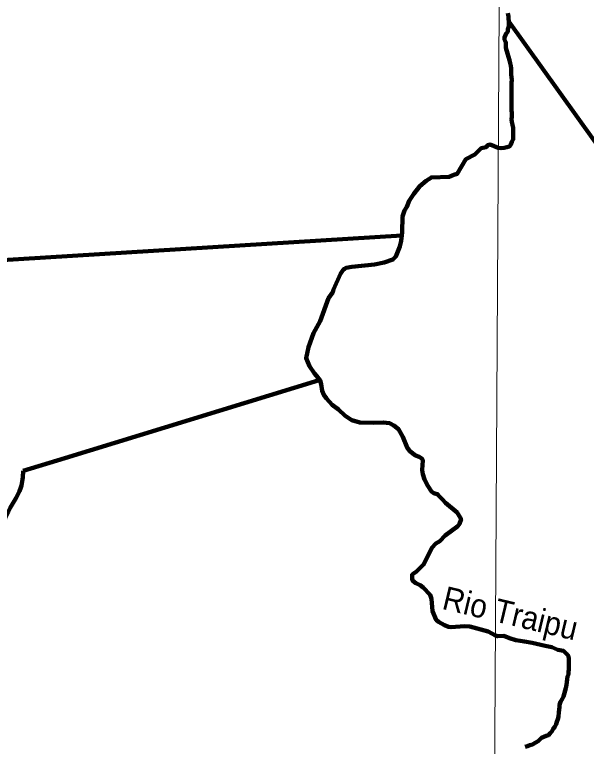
# Model space of a CAD drawing. Extents: x 553962 to 842807, y 8883888 to 9032388.
# Drawn here: x 709060 to 721270, y 8907189 to 8922817 of the extents above; entities that cross this region are included whole.
import ezdxf
from ezdxf.enums import TextEntityAlignment as Align

# ---------------------------------------------------------------- set-up
doc = ezdxf.new("R2010")
doc.units = 0
doc.header["$LTSCALE"] = 200
for name, color, linetype, lineweight in [('1', 7, 'Continuous', 13), ('24', 7, 'Continuous', 25), ('53', 7, 'Continuous', 106), ('9', 7, 'Continuous', 90)]:
    doc.layers.add(name, color=color, linetype=linetype, lineweight=lineweight)
doc.layers.add('49', color=7, linetype='Continuous')

msp = doc.modelspace()

# ---------------------------------------------------------------- linework, layer by layer
at = {"layer": '1'}
msp.add_lwpolyline([(719978.9, 9023574.5), (719561.6, 8949232.2), (719215.6, 8890710.6)], dxfattribs=at)
at = {"layer": '24', "lineweight": 53}
for points in [[(719593.3, 8922845.5), (719608.1, 8922779.2), (719607.8, 8922728.2), (719612.5, 8922677.3), (719617.2, 8922621.2), (719616.8, 8922565.2), (719596.1, 8922509.3), (719590.6, 8922448.2), (719555.4, 8922413.6), (719520.2, 8922331.3), (719524.1, 8922280.4), (719553.5, 8922224.3), (719553.1, 8922173.4), (719552.7, 8922107.2), (719587.5, 8921989.8), (719627.2, 8921846.9), (719642, 8921780.6), (719656.8, 8921724.4), (719661.5, 8921663.3), (719661, 8921586.9), (719665.7, 8921535.9), (719670.4, 8921479.9), (719675.1, 8921423.8), (719674.7, 8921357.6), (719674.3, 8921301.6), (719673.9, 8921240.4), (719673.5, 8921184.4), (719673.1, 8921123.3), (719672.6, 8921057.1), (719672.1, 8920985.7), (719671.7, 8920929.7), (719671.3, 8920863.5), (719670.7, 8920782), (719675.3, 8920705.6), (719674.8, 8920644.4), (719674.4, 8920578.2), (719679.1, 8920527.2), (719693.9, 8920460.9), (719703.7, 8920399.8), (719708.3, 8920328.4), (719707.9, 8920272.4), (719707.5, 8920211.2), (719707.1, 8920155.2), (719681.3, 8920099.3), (719660.5, 8920043.4), (719629.7, 8920002.9), (719573.7, 8919982.9), (719517.6, 8919973.1), (719446.4, 8919968.4), (719388, 8919968.8)], [(719388, 8919968.8), (719217, 8920039.9), (719168.4, 8920030.7), (719126.8, 8919983.7), (719021.9, 8919963.8), (718888.7, 8919829.8), (718888.7, 8919829.8)], [(718888.7, 8919829.8), (718698.9, 8919728.1), (718508.1, 8919414.8), (718441.7, 8919396.1), (718342.3, 8919352.7), (717962.6, 8919341.8), (717850.2, 8919266.6), (717715.4, 8919155.6), (717584.3, 8918993), (717484.9, 8918843.2), (717433.5, 8918714), (717386.5, 8918633.6), (717343.6, 8918502.1), (717334.1, 8918168.6), (717316.4, 8917983.3), (717287.5, 8917863.5), (717202.1, 8917652.5), (717139.9, 8917584.2), (716949.9, 8917526.3), (716744.6, 8917482.9), (716262.7, 8917433.2), (716138.9, 8917405.7), (716105.4, 8917390.9), (716076.8, 8917365.2), (716021.3, 8917281.8), (715870.4, 8916945.9), (715855.1, 8916891.8), (715765.5, 8916761), (715585.2, 8916273.3), (715439.9, 8916014.5), (715332.6, 8915712.1), (715285.6, 8915483), (715360.4, 8915309.1), (715466.5, 8915151.7), (715544.8, 8915057.8), (715568.8, 8915033.9), (715582.8, 8914999.5)], [(715582.8, 8914999.5), (715607.3, 8914926.5), (715630.8, 8914782.1), (715664.2, 8914698.4), (715720.4, 8914621.3), (715841.4, 8914484.8), (715976.3, 8914382.9), (716121.9, 8914251.7), (716262.7, 8914158.2), (716430.6, 8914102.4), (716723.3, 8914098.2), (716931, 8914106.3), (717067.3, 8914089.8), (717160, 8914040), (717258.6, 8913960.8), (717350.2, 8913798.9), (717444.9, 8913569.6), (717500.7, 8913495.3), (717620.4, 8913403.7), (717696.9, 8913374.6), (717753.4, 8913338.3), (717771.3, 8913315.3), (717779.7, 8913284.7), (717767.4, 8913198.7), (717765.2, 8913088.6), (717776, 8913003.3), (717816.4, 8912891.5), (717881.6, 8912752), (717959.7, 8912633.8), (718012.2, 8912595.1), (718103.9, 8912566), (718108.4, 8912552.9), (718200.6, 8912462.7), (718263.8, 8912388), (718510.9, 8912180.7), (718595.9, 8912042.5), (718559.6, 8911942), (718525.1, 8911895.3), (718256.7, 8911695.7), (718139.8, 8911569.1), (718058.8, 8911518.2), (717971, 8911425.9), (717799.8, 8911079.5), (717637.2, 8910919.9), (717559.9, 8910863.9), (717548.7, 8910844.9), (717546.6, 8910765.8), (717564.2, 8910723.9), (717629.5, 8910673.2), (717717.9, 8910632.5), (717786.1, 8910583.9), (717932.5, 8910426.1), (717961.9, 8910338.5), (717987.1, 8910076.6), (718063.3, 8909892.7), (718110.2, 8909851.7), (718240.9, 8909774.5), (718323.8, 8909744.9), (718380.9, 8909735.3), (718665.9, 8909753.1), (718783.6, 8909747.4), (719169.5, 8909639.4), (719326.4, 8909556.3)], [(719326.4, 8909556.3), (719371.3, 8909542.5), (719371.3, 8909542.5), (719504.5, 8909548.1), (719504.5, 8909548.1), (719504.5, 8909548.1), (719626.5, 8909498.2)], [(719626.5, 8909498.2), (719765.2, 8909453.8), (719765.2, 8909453.8), (719765.2, 8909453.8), (719765.2, 8909453.8), (719948.4, 8909426.1), (719948.4, 8909426.1), (719948.4, 8909426.1), (720114.8, 8909398.4), (720114.8, 8909398.4), (720114.8, 8909398.4), (720392.3, 8909337.4), (720392.3, 8909337.4), (720392.3, 8909337.4), (720392.3, 8909337.4), (720531, 8909309.6), (720531, 8909309.6), (720531, 8909309.6), (720664.2, 8909248.6), (720780.7, 8909226.5), (720848.9, 8909167.8), (720879.1, 8909126.9), (720899.1, 8909075.8), (720898.7, 8909024.9), (720898.3, 8908963.8), (720892.8, 8908897.6), (720892.3, 8908831.3), (720886.9, 8908780.4), (720886.5, 8908724.4), (720865.8, 8908678.7), (720860.4, 8908622.7), (720854.9, 8908561.6), (720844.3, 8908500.6), (720828.6, 8908434.4), (720818, 8908383.6), (720797.2, 8908307.3), (720781.6, 8908256.4), (720750.7, 8908200.6), (720714.6, 8908139.7), (720699, 8908078.7), (720693.5, 8908027.8), (720680.1, 8907917.9)], [(720680.1, 8907917.9), (720671.8, 8907819.1), (720661.2, 8907768.2), (720640.5, 8907712.3), (720624.9, 8907661.5), (720594, 8907605.6), (720558.1, 8907560), (720532.3, 8907509.3), (720496.4, 8907468.7), (720460.5, 8907428.2), (720409.6, 8907413.3), (720363.7, 8907393.2), (720312.7, 8907373.1), (720276.8, 8907337.7), (720241, 8907302.3), (720179.7, 8907267), (720118.4, 8907231.8), (720062.3, 8907216.8), (720016.4, 8907196.8), (719965.5, 8907181.8)]]:
    msp.add_lwpolyline(points, dxfattribs=at)
at = {"layer": '53'}
for points in [[(719593.3, 8922845.5), (719608.1, 8922779.2), (719607.8, 8922728.2), (719612.5, 8922677.3), (719617.2, 8922621.2), (719616.8, 8922565.2), (719596.1, 8922509.3), (719590.6, 8922448.2), (719555.4, 8922413.6), (719520.2, 8922331.3), (719524.1, 8922280.4), (719553.5, 8922224.3), (719553.1, 8922173.4), (719552.7, 8922107.2), (719587.5, 8921989.8), (719627.2, 8921846.9), (719642, 8921780.6), (719656.8, 8921724.4), (719661.5, 8921663.3), (719661, 8921586.9), (719665.7, 8921535.9), (719670.4, 8921479.9), (719675.1, 8921423.8), (719674.7, 8921357.6), (719674.3, 8921301.6), (719673.9, 8921240.4), (719673.5, 8921184.4), (719673.1, 8921123.3), (719672.6, 8921057.1), (719672.1, 8920985.7), (719671.7, 8920929.7), (719671.3, 8920863.5), (719670.7, 8920782), (719675.3, 8920705.6), (719674.8, 8920644.4), (719674.4, 8920578.2), (719679.1, 8920527.2), (719693.9, 8920460.9), (719703.7, 8920399.8), (719708.3, 8920328.4), (719707.9, 8920272.4), (719707.5, 8920211.2), (719707.1, 8920155.2), (719681.3, 8920099.3), (719660.5, 8920043.4), (719629.7, 8920002.9), (719573.7, 8919982.9), (719517.6, 8919973.1), (719446.4, 8919968.4), (719388, 8919968.8)], [(719593.3, 8922845.5), (719608.1, 8922779.2), (719607.8, 8922728.2), (719612.5, 8922677.3), (719617.2, 8922621.2), (719616.8, 8922565.2), (719596.1, 8922509.3), (719590.6, 8922448.2), (719555.4, 8922413.6), (719520.2, 8922331.3), (719524.1, 8922280.4), (719553.5, 8922224.3), (719553.1, 8922173.4), (719552.7, 8922107.2), (719587.5, 8921989.8), (719627.2, 8921846.9), (719642, 8921780.6), (719656.8, 8921724.4), (719661.5, 8921663.3), (719661, 8921586.9), (719665.7, 8921535.9), (719670.4, 8921479.9), (719675.1, 8921423.8), (719674.7, 8921357.6), (719674.3, 8921301.6), (719673.9, 8921240.4), (719673.5, 8921184.4), (719673.1, 8921123.3), (719672.6, 8921057.1), (719672.1, 8920985.7), (719671.7, 8920929.7), (719671.3, 8920863.5), (719670.7, 8920782), (719675.3, 8920705.6), (719674.8, 8920644.4), (719674.4, 8920578.2), (719679.1, 8920527.2), (719693.9, 8920460.9), (719703.7, 8920399.8), (719708.3, 8920328.4), (719707.9, 8920272.4), (719707.5, 8920211.2), (719707.1, 8920155.2), (719681.3, 8920099.3), (719660.5, 8920043.4), (719629.7, 8920002.9), (719573.7, 8919982.9), (719517.6, 8919973.1), (719446.4, 8919968.4), (719388, 8919968.8)], [(719593.3, 8922845.5), (719608.1, 8922779.2), (719607.8, 8922728.2), (719612.5, 8922677.3), (719617.2, 8922621.2), (719616.8, 8922565.2), (719596.1, 8922509.3), (719590.6, 8922448.2), (719555.4, 8922413.6), (719520.2, 8922331.3), (719524.1, 8922280.4), (719553.5, 8922224.3), (719553.1, 8922173.4), (719552.7, 8922107.2), (719587.5, 8921989.8), (719627.2, 8921846.9), (719642, 8921780.6), (719656.8, 8921724.4), (719661.5, 8921663.3), (719661, 8921586.9), (719665.7, 8921535.9), (719670.4, 8921479.9), (719675.1, 8921423.8), (719674.7, 8921357.6), (719674.3, 8921301.6), (719673.9, 8921240.4), (719673.5, 8921184.4), (719673.1, 8921123.3), (719672.6, 8921057.1), (719672.1, 8920985.7), (719671.7, 8920929.7), (719671.3, 8920863.5), (719670.7, 8920782), (719675.3, 8920705.6), (719674.8, 8920644.4), (719674.4, 8920578.2), (719679.1, 8920527.2), (719693.9, 8920460.9), (719703.7, 8920399.8), (719708.3, 8920328.4), (719707.9, 8920272.4), (719707.5, 8920211.2), (719707.1, 8920155.2), (719681.3, 8920099.3), (719660.5, 8920043.4), (719629.7, 8920002.9), (719573.7, 8919982.9), (719517.6, 8919973.1), (719446.4, 8919968.4), (719388, 8919968.8)], [(719388, 8919968.8), (719217, 8920039.9), (719168.4, 8920030.7), (719126.8, 8919983.7), (719021.9, 8919963.8), (718888.7, 8919829.8), (718888.7, 8919829.8)], [(719388, 8919968.8), (719217, 8920039.9), (719168.4, 8920030.7), (719126.8, 8919983.7), (719021.9, 8919963.8), (718888.7, 8919829.8), (718888.7, 8919829.8)], [(719388, 8919968.8), (719217, 8920039.9), (719168.4, 8920030.7), (719126.8, 8919983.7), (719021.9, 8919963.8), (718888.7, 8919829.8), (718888.7, 8919829.8)], [(718888.7, 8919829.8), (718698.9, 8919728.1), (718508.1, 8919414.8), (718441.7, 8919396.1), (718342.3, 8919352.7), (717962.6, 8919341.8), (717850.2, 8919266.6), (717715.4, 8919155.6), (717584.3, 8918993), (717484.9, 8918843.2), (717433.5, 8918714), (717386.5, 8918633.6), (717343.6, 8918502.1), (717334.1, 8918168.6), (717316.4, 8917983.3), (717287.5, 8917863.5), (717202.1, 8917652.5), (717139.9, 8917584.2), (716949.9, 8917526.3), (716744.6, 8917482.9), (716262.7, 8917433.2), (716138.9, 8917405.7), (716105.4, 8917390.9), (716076.8, 8917365.2), (716021.3, 8917281.8), (715870.4, 8916945.9), (715855.1, 8916891.8), (715765.5, 8916761), (715585.2, 8916273.3), (715439.9, 8916014.5), (715332.6, 8915712.1), (715285.6, 8915483), (715360.4, 8915309.1), (715466.5, 8915151.7), (715544.8, 8915057.8), (715568.8, 8915033.9), (715582.8, 8914999.5)], [(718888.7, 8919829.8), (718698.9, 8919728.1), (718508.1, 8919414.8), (718441.7, 8919396.1), (718342.3, 8919352.7), (717962.6, 8919341.8), (717850.2, 8919266.6), (717715.4, 8919155.6), (717584.3, 8918993), (717484.9, 8918843.2), (717433.5, 8918714), (717386.5, 8918633.6), (717343.6, 8918502.1), (717334.1, 8918168.6), (717316.4, 8917983.3), (717287.5, 8917863.5), (717202.1, 8917652.5), (717139.9, 8917584.2), (716949.9, 8917526.3), (716744.6, 8917482.9), (716262.7, 8917433.2), (716138.9, 8917405.7), (716105.4, 8917390.9), (716076.8, 8917365.2), (716021.3, 8917281.8), (715870.4, 8916945.9), (715855.1, 8916891.8), (715765.5, 8916761), (715585.2, 8916273.3), (715439.9, 8916014.5), (715332.6, 8915712.1), (715285.6, 8915483), (715360.4, 8915309.1), (715466.5, 8915151.7), (715544.8, 8915057.8), (715568.8, 8915033.9), (715582.8, 8914999.5)], [(718888.7, 8919829.8), (718698.9, 8919728.1), (718508.1, 8919414.8), (718441.7, 8919396.1), (718342.3, 8919352.7), (717962.6, 8919341.8), (717850.2, 8919266.6), (717715.4, 8919155.6), (717584.3, 8918993), (717484.9, 8918843.2), (717433.5, 8918714), (717386.5, 8918633.6), (717343.6, 8918502.1), (717334.1, 8918168.6), (717316.4, 8917983.3), (717287.5, 8917863.5), (717202.1, 8917652.5), (717139.9, 8917584.2), (716949.9, 8917526.3), (716744.6, 8917482.9), (716262.7, 8917433.2), (716138.9, 8917405.7), (716105.4, 8917390.9), (716076.8, 8917365.2), (716021.3, 8917281.8), (715870.4, 8916945.9), (715855.1, 8916891.8), (715765.5, 8916761), (715585.2, 8916273.3), (715439.9, 8916014.5), (715332.6, 8915712.1), (715285.6, 8915483), (715360.4, 8915309.1), (715466.5, 8915151.7), (715544.8, 8915057.8), (715568.8, 8915033.9), (715582.8, 8914999.5)], [(715582.8, 8914999.5), (715607.3, 8914926.5), (715630.8, 8914782.1), (715664.2, 8914698.4), (715720.4, 8914621.3), (715841.4, 8914484.8), (715976.3, 8914382.9), (716121.9, 8914251.7), (716262.7, 8914158.2), (716430.6, 8914102.4), (716723.3, 8914098.2), (716931, 8914106.3), (717067.3, 8914089.8), (717160, 8914040), (717258.6, 8913960.8), (717350.2, 8913798.9), (717444.9, 8913569.6), (717500.7, 8913495.3), (717620.4, 8913403.7), (717696.9, 8913374.6), (717753.4, 8913338.3), (717771.3, 8913315.3), (717779.7, 8913284.7), (717767.4, 8913198.7), (717765.2, 8913088.6), (717776, 8913003.3), (717816.4, 8912891.5), (717881.6, 8912752), (717959.7, 8912633.8), (718012.2, 8912595.1), (718103.9, 8912566), (718108.4, 8912552.9), (718200.6, 8912462.7), (718263.8, 8912388), (718510.9, 8912180.7), (718595.9, 8912042.5), (718559.6, 8911942), (718525.1, 8911895.3), (718256.7, 8911695.7), (718139.8, 8911569.1), (718058.8, 8911518.2), (717971, 8911425.9), (717799.8, 8911079.5), (717637.2, 8910919.9), (717559.9, 8910863.9), (717548.7, 8910844.9), (717546.6, 8910765.8), (717564.2, 8910723.9), (717629.5, 8910673.2), (717717.9, 8910632.5), (717786.1, 8910583.9), (717932.5, 8910426.1), (717961.9, 8910338.5), (717987.1, 8910076.6), (718063.3, 8909892.7), (718110.2, 8909851.7), (718240.9, 8909774.5), (718323.8, 8909744.9), (718380.9, 8909735.3), (718665.9, 8909753.1), (718783.6, 8909747.4), (719169.5, 8909639.4), (719326.4, 8909556.3)], [(715582.8, 8914999.5), (715607.3, 8914926.5), (715630.8, 8914782.1), (715664.2, 8914698.4), (715720.4, 8914621.3), (715841.4, 8914484.8), (715976.3, 8914382.9), (716121.9, 8914251.7), (716262.7, 8914158.2), (716430.6, 8914102.4), (716723.3, 8914098.2), (716931, 8914106.3), (717067.3, 8914089.8), (717160, 8914040), (717258.6, 8913960.8), (717350.2, 8913798.9), (717444.9, 8913569.6), (717500.7, 8913495.3), (717620.4, 8913403.7), (717696.9, 8913374.6), (717753.4, 8913338.3), (717771.3, 8913315.3), (717779.7, 8913284.7), (717767.4, 8913198.7), (717765.2, 8913088.6), (717776, 8913003.3), (717816.4, 8912891.5), (717881.6, 8912752), (717959.7, 8912633.8), (718012.2, 8912595.1), (718103.9, 8912566), (718108.4, 8912552.9), (718200.6, 8912462.7), (718263.8, 8912388), (718510.9, 8912180.7), (718595.9, 8912042.5), (718559.6, 8911942), (718525.1, 8911895.3), (718256.7, 8911695.7), (718139.8, 8911569.1), (718058.8, 8911518.2), (717971, 8911425.9), (717799.8, 8911079.5), (717637.2, 8910919.9), (717559.9, 8910863.9), (717548.7, 8910844.9), (717546.6, 8910765.8), (717564.2, 8910723.9), (717629.5, 8910673.2), (717717.9, 8910632.5), (717786.1, 8910583.9), (717932.5, 8910426.1), (717961.9, 8910338.5), (717987.1, 8910076.6), (718063.3, 8909892.7), (718110.2, 8909851.7), (718240.9, 8909774.5), (718323.8, 8909744.9), (718380.9, 8909735.3), (718665.9, 8909753.1), (718783.6, 8909747.4), (719169.5, 8909639.4), (719326.4, 8909556.3)], [(715582.8, 8914999.5), (715607.3, 8914926.5), (715630.8, 8914782.1), (715664.2, 8914698.4), (715720.4, 8914621.3), (715841.4, 8914484.8), (715976.3, 8914382.9), (716121.9, 8914251.7), (716262.7, 8914158.2), (716430.6, 8914102.4), (716723.3, 8914098.2), (716931, 8914106.3), (717067.3, 8914089.8), (717160, 8914040), (717258.6, 8913960.8), (717350.2, 8913798.9), (717444.9, 8913569.6), (717500.7, 8913495.3), (717620.4, 8913403.7), (717696.9, 8913374.6), (717753.4, 8913338.3), (717771.3, 8913315.3), (717779.7, 8913284.7), (717767.4, 8913198.7), (717765.2, 8913088.6), (717776, 8913003.3), (717816.4, 8912891.5), (717881.6, 8912752), (717959.7, 8912633.8), (718012.2, 8912595.1), (718103.9, 8912566), (718108.4, 8912552.9), (718200.6, 8912462.7), (718263.8, 8912388), (718510.9, 8912180.7), (718595.9, 8912042.5), (718559.6, 8911942), (718525.1, 8911895.3), (718256.7, 8911695.7), (718139.8, 8911569.1), (718058.8, 8911518.2), (717971, 8911425.9), (717799.8, 8911079.5), (717637.2, 8910919.9), (717559.9, 8910863.9), (717548.7, 8910844.9), (717546.6, 8910765.8), (717564.2, 8910723.9), (717629.5, 8910673.2), (717717.9, 8910632.5), (717786.1, 8910583.9), (717932.5, 8910426.1), (717961.9, 8910338.5), (717987.1, 8910076.6), (718063.3, 8909892.7), (718110.2, 8909851.7), (718240.9, 8909774.5), (718323.8, 8909744.9), (718380.9, 8909735.3), (718665.9, 8909753.1), (718783.6, 8909747.4), (719169.5, 8909639.4), (719326.4, 8909556.3)], [(719326.4, 8909556.3), (719371.3, 8909542.5), (719371.3, 8909542.5), (719504.5, 8909548.1), (719504.5, 8909548.1), (719504.5, 8909548.1), (719626.5, 8909498.2)], [(719326.4, 8909556.3), (719371.3, 8909542.5), (719371.3, 8909542.5), (719504.5, 8909548.1), (719504.5, 8909548.1), (719504.5, 8909548.1), (719626.5, 8909498.2)], [(719326.4, 8909556.3), (719371.3, 8909542.5), (719371.3, 8909542.5), (719504.5, 8909548.1), (719504.5, 8909548.1), (719504.5, 8909548.1), (719626.5, 8909498.2)], [(719626.5, 8909498.2), (719765.2, 8909453.8), (719765.2, 8909453.8), (719765.2, 8909453.8), (719765.2, 8909453.8), (719948.4, 8909426.1), (719948.4, 8909426.1), (719948.4, 8909426.1), (720114.8, 8909398.4), (720114.8, 8909398.4), (720114.8, 8909398.4), (720392.3, 8909337.4), (720392.3, 8909337.4), (720392.3, 8909337.4), (720392.3, 8909337.4), (720531, 8909309.6), (720531, 8909309.6), (720531, 8909309.6), (720664.2, 8909248.6), (720780.7, 8909226.5), (720848.9, 8909167.8), (720879.1, 8909126.9), (720899.1, 8909075.8), (720898.7, 8909024.9), (720898.3, 8908963.8), (720892.8, 8908897.6), (720892.3, 8908831.3), (720886.9, 8908780.4), (720886.5, 8908724.4), (720865.8, 8908678.7), (720860.4, 8908622.7), (720854.9, 8908561.6), (720844.3, 8908500.6), (720828.6, 8908434.4), (720818, 8908383.6), (720797.2, 8908307.3), (720781.6, 8908256.4), (720750.7, 8908200.6), (720714.6, 8908139.7), (720699, 8908078.7), (720693.5, 8908027.8), (720680.1, 8907917.9)], [(719626.5, 8909498.2), (719765.2, 8909453.8), (719765.2, 8909453.8), (719765.2, 8909453.8), (719765.2, 8909453.8), (719948.4, 8909426.1), (719948.4, 8909426.1), (719948.4, 8909426.1), (720114.8, 8909398.4), (720114.8, 8909398.4), (720114.8, 8909398.4), (720392.3, 8909337.4), (720392.3, 8909337.4), (720392.3, 8909337.4), (720392.3, 8909337.4), (720531, 8909309.6), (720531, 8909309.6), (720531, 8909309.6), (720664.2, 8909248.6), (720780.7, 8909226.5), (720848.9, 8909167.8), (720879.1, 8909126.9), (720899.1, 8909075.8), (720898.7, 8909024.9), (720898.3, 8908963.8), (720892.8, 8908897.6), (720892.3, 8908831.3), (720886.9, 8908780.4), (720886.5, 8908724.4), (720865.8, 8908678.7), (720860.4, 8908622.7), (720854.9, 8908561.6), (720844.3, 8908500.6), (720828.6, 8908434.4), (720818, 8908383.6), (720797.2, 8908307.3), (720781.6, 8908256.4), (720750.7, 8908200.6), (720714.6, 8908139.7), (720699, 8908078.7), (720693.5, 8908027.8), (720680.1, 8907917.9)], [(719626.5, 8909498.2), (719765.2, 8909453.8), (719765.2, 8909453.8), (719765.2, 8909453.8), (719765.2, 8909453.8), (719948.4, 8909426.1), (719948.4, 8909426.1), (719948.4, 8909426.1), (720114.8, 8909398.4), (720114.8, 8909398.4), (720114.8, 8909398.4), (720392.3, 8909337.4), (720392.3, 8909337.4), (720392.3, 8909337.4), (720392.3, 8909337.4), (720531, 8909309.6), (720531, 8909309.6), (720531, 8909309.6), (720664.2, 8909248.6), (720780.7, 8909226.5), (720848.9, 8909167.8), (720879.1, 8909126.9), (720899.1, 8909075.8), (720898.7, 8909024.9), (720898.3, 8908963.8), (720892.8, 8908897.6), (720892.3, 8908831.3), (720886.9, 8908780.4), (720886.5, 8908724.4), (720865.8, 8908678.7), (720860.4, 8908622.7), (720854.9, 8908561.6), (720844.3, 8908500.6), (720828.6, 8908434.4), (720818, 8908383.6), (720797.2, 8908307.3), (720781.6, 8908256.4), (720750.7, 8908200.6), (720714.6, 8908139.7), (720699, 8908078.7), (720693.5, 8908027.8), (720680.1, 8907917.9)], [(720680.1, 8907917.9), (720671.8, 8907819.1), (720661.2, 8907768.2), (720640.5, 8907712.3), (720624.9, 8907661.5), (720594, 8907605.6), (720558.1, 8907560), (720532.3, 8907509.3), (720496.4, 8907468.7), (720460.5, 8907428.2), (720409.6, 8907413.3), (720363.7, 8907393.2), (720312.7, 8907373.1), (720276.8, 8907337.7), (720241, 8907302.3), (720179.7, 8907267), (720118.4, 8907231.8), (720062.3, 8907216.8), (720016.4, 8907196.8), (719965.5, 8907181.8)], [(720680.1, 8907917.9), (720671.8, 8907819.1), (720661.2, 8907768.2), (720640.5, 8907712.3), (720624.9, 8907661.5), (720594, 8907605.6), (720558.1, 8907560), (720532.3, 8907509.3), (720496.4, 8907468.7), (720460.5, 8907428.2), (720409.6, 8907413.3), (720363.7, 8907393.2), (720312.7, 8907373.1), (720276.8, 8907337.7), (720241, 8907302.3), (720179.7, 8907267), (720118.4, 8907231.8), (720062.3, 8907216.8), (720016.4, 8907196.8), (719965.5, 8907181.8)], [(720680.1, 8907917.9), (720671.8, 8907819.1), (720661.2, 8907768.2), (720640.5, 8907712.3), (720624.9, 8907661.5), (720594, 8907605.6), (720558.1, 8907560), (720532.3, 8907509.3), (720496.4, 8907468.7), (720460.5, 8907428.2), (720409.6, 8907413.3), (720363.7, 8907393.2), (720312.7, 8907373.1), (720276.8, 8907337.7), (720241, 8907302.3), (720179.7, 8907267), (720118.4, 8907231.8), (720062.3, 8907216.8), (720016.4, 8907196.8), (719965.5, 8907181.8)]]:
    msp.add_lwpolyline(points, dxfattribs=at)
at = {"layer": '9'}
for p, q in [((702263.2, 8917164.2), (717332.2, 8918103.3)), ((710134.6, 8913345.1), (715561.4, 8915010.8)), ((709242.2, 8913071.2), (710135.7, 8913345.4))]:
    msp.add_line(p, q, dxfattribs=at)
for points in [[(719593.3, 8922845.5), (719608.1, 8922779.2), (719607.8, 8922728.2), (719612.5, 8922677.3), (719617.2, 8922621.2), (719616.8, 8922565.2), (719596.1, 8922509.3), (719590.6, 8922448.2), (719555.4, 8922413.6), (719520.2, 8922331.3), (719524.1, 8922280.4), (719553.5, 8922224.3), (719553.1, 8922173.4), (719552.7, 8922107.2), (719587.5, 8921989.8), (719627.2, 8921846.9), (719642, 8921780.6), (719656.8, 8921724.4), (719661.5, 8921663.3), (719661, 8921586.9), (719665.7, 8921535.9), (719670.4, 8921479.9), (719675.1, 8921423.8), (719674.7, 8921357.6), (719674.3, 8921301.6), (719673.9, 8921240.4), (719673.5, 8921184.4), (719673.1, 8921123.3), (719672.6, 8921057.1), (719672.1, 8920985.7), (719671.7, 8920929.7), (719671.3, 8920863.5), (719670.7, 8920782), (719675.3, 8920705.6), (719674.8, 8920644.4), (719674.4, 8920578.2), (719679.1, 8920527.2), (719693.9, 8920460.9), (719703.7, 8920399.8), (719708.3, 8920328.4), (719707.9, 8920272.4), (719707.5, 8920211.2), (719707.1, 8920155.2), (719681.3, 8920099.3), (719660.5, 8920043.4), (719629.7, 8920002.9), (719573.7, 8919982.9), (719517.6, 8919973.1), (719446.4, 8919968.4), (719388, 8919968.8)], [(741371.9, 8898310.2), (736775.3, 8899194.4), (730163.4, 8902976.8), (725291.2, 8902898), (725401.2, 8914588.3), (719613.1, 8922670.1)], [(719388, 8919968.8), (719217, 8920039.9), (719168.4, 8920030.7), (719126.8, 8919983.7), (719021.9, 8919963.8), (718888.7, 8919829.8), (718888.7, 8919829.8)], [(718888.7, 8919829.8), (718698.9, 8919728.1), (718508.1, 8919414.8), (718441.7, 8919396.1), (718342.3, 8919352.7), (717962.6, 8919341.8), (717850.2, 8919266.6), (717715.4, 8919155.6), (717584.3, 8918993), (717484.9, 8918843.2), (717433.5, 8918714), (717386.5, 8918633.6), (717343.6, 8918502.1), (717334.1, 8918168.6), (717327.9, 8918103.7)], [(717327.9, 8918103.7), (717316.4, 8917983.3), (717287.5, 8917863.5), (717202.1, 8917652.5), (717139.9, 8917584.2), (716949.9, 8917526.3), (716744.6, 8917482.9), (716262.7, 8917433.2), (716138.9, 8917405.7), (716105.4, 8917390.9), (716076.8, 8917365.2), (716021.3, 8917281.8), (715870.4, 8916945.9), (715855.1, 8916891.8), (715765.5, 8916761), (715585.2, 8916273.3), (715439.9, 8916014.5), (715332.6, 8915712.1), (715285.6, 8915483), (715360.4, 8915309.1), (715466.5, 8915151.7), (715544.8, 8915057.8), (715568.8, 8915033.9), (715582.8, 8914999.5), (715585.3, 8914991.8)], [(717327.9, 8918103.7), (717316.4, 8917983.3), (717287.5, 8917863.5), (717202.1, 8917652.5), (717139.9, 8917584.2), (716949.9, 8917526.3), (716744.6, 8917482.9), (716262.7, 8917433.2), (716138.9, 8917405.7), (716105.4, 8917390.9), (716076.8, 8917365.2), (716021.3, 8917281.8), (715870.4, 8916945.9), (715855.1, 8916891.8), (715765.5, 8916761), (715585.2, 8916273.3), (715439.9, 8916014.5), (715332.6, 8915712.1), (715285.6, 8915483), (715360.4, 8915309.1), (715466.5, 8915151.7), (715544.8, 8915057.8), (715568.8, 8915033.9), (715582.8, 8914999.5), (715585.3, 8914991.8)]]:
    msp.add_lwpolyline(points, dxfattribs=at)
msp.add_spline([(705207.9, 8903769.6), (705180.7, 8904747.4), (705463.8, 8906360), (706198.7, 8907564.6), (706955.5, 8908091.1), (707178.8, 8909156.3), (707379.5, 8909664.2), (707580.3, 8910146.8), (707959.3, 8910554.8), (708516.4, 8910888.1), (708891.3, 8912131.7), (709193.2, 8912716.3), (709242.2, 8913071.2)], degree=3, dxfattribs=at)

# ---------------------------------------------------------------- texts
at = {"layer": '49', "width": 0.95}
msp.add_text('Rio Traipu', height=500, rotation=346.601, dxfattribs=at).set_placement((719591, 8909789.6), align=Align.CENTER)

doc.saveas('drawing.dxf')
